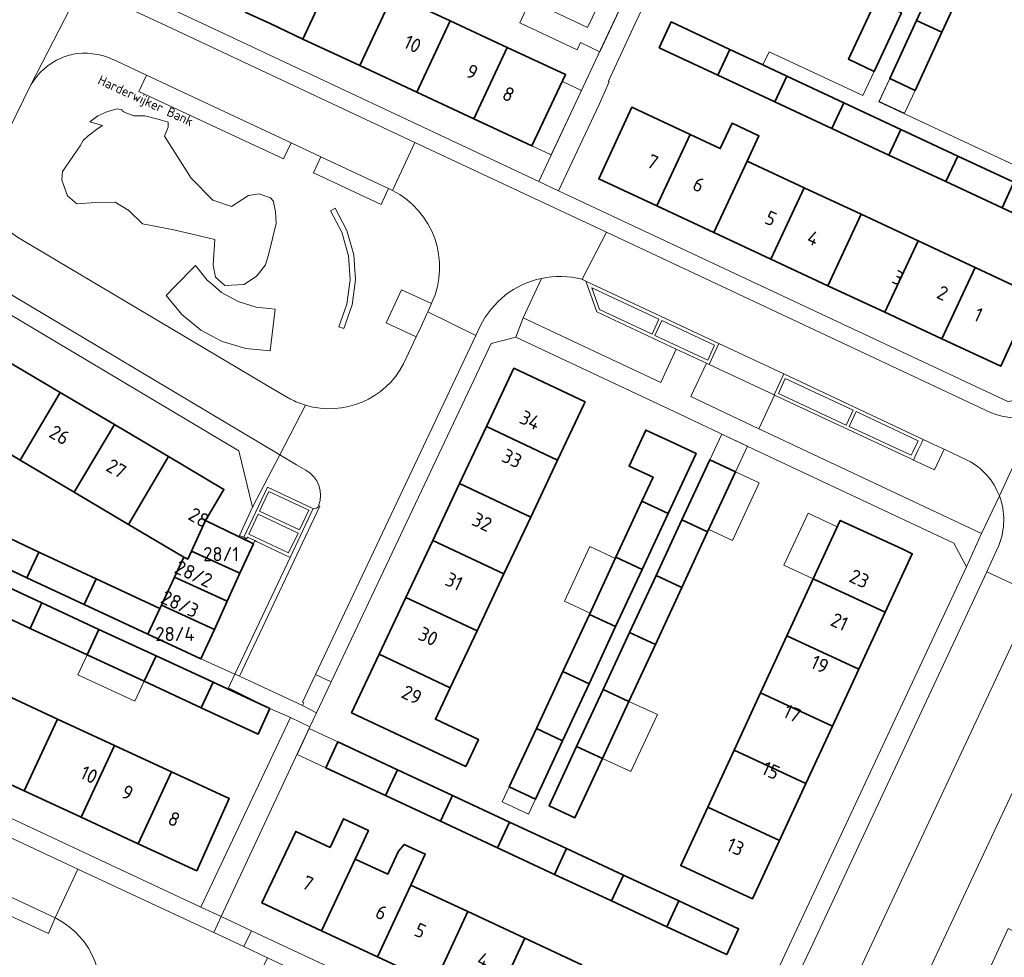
# Model space of a CAD drawing. Header units: metres. Extents: x 149984 to 156489, y 469398 to 478068.
# Tile 525 of 656: x 153705 to 153799, y 473911 to 474000. Entities that reach past the tile are written whole.
import ezdxf
from ezdxf.enums import TextEntityAlignment as Align

# ---------------------------------------------------------------- set-up
doc = ezdxf.new("R2010")
doc.units = ezdxf.units.M
doc.header["$LTSCALE"] = 0.75
for name, color, linetype, lineweight in [('B-WE-GR-STRUIK-GV', 252, 'Continuous', 13), ('B-WE-OG-BEBOUWING-GV', 6, 'Continuous', 35), ('B-WE-OG-BEBOUWING-T18', 1, 'Continuous', 18), ('B-WE-OG-BEBOUWING_LUIFEL-GV', 6, 'Continuous', 18), ('B-WE-OG-TERREIN_BEGROEID-GV', 252, 'Continuous', 18), ('B-WE-OG-TERREIN_ERF-GV', 252, 'Continuous', 18), ('B-WE-OG-TOPOGRAFIE-T18', 7, 'Continuous', 18), ('B-WE-VH-ONVERHARD_ZAND-GV', 252, 'Continuous', 18), ('B-WE-VH-OPENVERHARDING_BETONSTRAATSTEEN-GV', 252, 'Continuous', 18), ('B-WE-VH-OPENVERHARDING_STRAATBAKSTEEN-GV', 252, 'Continuous', 18), ('B-WE-VH-OPENVERHARDING_TEGEL-GV', 252, 'Continuous', 18)]:
    doc.layers.add(name, color=color, linetype=linetype, lineweight=lineweight)
doc.styles.add('NLCS-ISO-M500-T18', font='NLCS-ISO.ttf', dxfattribs={"height": 0.9})
doc.styles.add('NLCS-ISO-M750-T18', font='NLCS-ISO.ttf', dxfattribs={"height": 1.35})

msp = doc.modelspace()

# ---------------------------------------------------------------- linework, layer by layer
at = {"layer": 'B-WE-GR-STRUIK-GV', "flags": 128}
msp.add_lwpolyline([(153736.222, 473980.23), (153735.113, 473982.362), (153734.664, 473982.135), (153735.744, 473980.077), (153736.378, 473977.84), (153736.539, 473975.521), (153736.22, 473973.218), (153735.434, 473971.03), (153735.913, 473970.871), (153736.715, 473973.137), (153737.04, 473975.519), (153736.873, 473977.916)], close=True, dxfattribs=at)
at = {"layer": 'B-WE-OG-BEBOUWING-GV', "flags": 128}
for points in [[(153732.021, 473998.532), (153735.204, 474005.355), (153729.76, 474007.894), (153726.577, 474001.072), (153728.874, 474000)], [(153735.204, 474005.355), (153732.021, 473998.532), (153737.466, 473995.992), (153740.649, 474002.815)], [(153790.646, 474000.314), (153793.064, 473999.185), (153795.58, 474004.634), (153793.163, 474005.764)], [(153746.093, 474000.275), (153740.649, 474002.815), (153737.466, 473995.992), (153742.91, 473993.452)], [(153789.203, 474001.039), (153786.745, 474002.183), (153784.143, 473996.594), (153786.599, 473995.445)], [(153742.91, 473993.452), (153748.355, 473990.912), (153751.538, 473997.735), (153746.093, 474000.275)], [(153772.805, 473997.536), (153767.189, 474000.161), (153766.053, 473997.698), (153771.658, 473995.08)], [(153790.646, 474000.314), (153788.078, 473994.753), (153790.495, 473993.623), (153793.064, 473999.185)], [(153748.355, 473990.912), (153753.9, 473988.325), (153757.118, 473995.132), (153751.538, 473997.735)], [(153777.1, 473992.537), (153778.246, 473994.991), (153775.956, 473996.062), (153772.805, 473997.536), (153771.658, 473995.08)], [(153782.543, 473989.994), (153783.688, 473992.446), (153778.246, 473994.991), (153777.1, 473992.537)], [(153782.543, 473989.994), (153787.983, 473987.453), (153789.127, 473989.903), (153783.688, 473992.446)], [(153769.013, 473989.416), (153763.434, 473992.021), (153760.276, 473985.175), (153765.825, 473982.589)], [(153765.825, 473982.589), (153771.269, 473980.051), (153774.456, 473986.875), (153775.582, 473989.286), (153773.013, 473990.486), (153771.887, 473988.075), (153769.013, 473989.416)], [(153789.127, 473989.903), (153787.983, 473987.453), (153793.427, 473984.91), (153794.57, 473987.358)], [(153771.269, 473980.051), (153776.714, 473977.513), (153779.899, 473984.333), (153774.456, 473986.875)], [(153798.81, 473982.395), (153799.931, 473984.851), (153794.57, 473987.358), (153793.427, 473984.91)], [(153799.931, 473984.851), (153798.81, 473982.395), (153804.399, 473979.784), (153805.519, 473982.238)], [(153776.714, 473977.513), (153782.159, 473974.975), (153785.341, 473981.792), (153779.899, 473984.333)], [(153787.603, 473972.437), (153790.784, 473979.25), (153785.341, 473981.792), (153782.159, 473974.975)], [(153790.784, 473979.25), (153787.603, 473972.437), (153793.048, 473969.9), (153796.227, 473976.709)], [(153793.048, 473969.9), (153798.687, 473967.271), (153801.806, 473974.104), (153796.227, 473976.709)], [(153708.836, 473964.769), (153703.667, 473967.828), (153699.836, 473961.357), (153705.006, 473958.297)], [(153758.85, 473963.632), (153758.969, 473963.884), (153752.183, 473967.083), (153749.556, 473961.511), (153756.341, 473958.311)], [(153708.836, 473964.769), (153705.006, 473958.297), (153710.175, 473955.237), (153714.006, 473961.709)], [(153710.175, 473955.237), (153715.345, 473952.177), (153719.175, 473958.649), (153714.006, 473961.709)], [(153749.556, 473961.511), (153746.992, 473956.074), (153753.778, 473952.874), (153756.341, 473958.311)], [(153764.408, 473954.38), (153766.911, 473953.218), (153769.577, 473958.955), (153767.074, 473960.118), (153764.771, 473961.188), (153763.172, 473957.744), (153765.474, 473956.675)], [(153715.345, 473952.177), (153720.643, 473949.041), (153721.023, 473948.868), (153721.369, 473949.627), (153722.702, 473952.552), (153724.474, 473955.512), (153719.175, 473958.649)], [(153768.223, 473952.608), (153770.681, 473951.466), (153773.347, 473957.204), (153770.889, 473958.346)], [(153744.428, 473950.637), (153751.214, 473947.438), (153753.778, 473952.874), (153746.992, 473956.074)], [(153764.408, 473954.38), (153761.924, 473949.033), (153764.419, 473947.856), (153766.911, 473953.218)], [(153765.757, 473947.3), (153768.217, 473946.162), (153770.681, 473951.466), (153768.223, 473952.608)], [(153701.33, 473952.086), (153700.186, 473949.634), (153705.654, 473947.082), (153706.798, 473949.532)], [(153721.369, 473949.627), (153726.007, 473947.512), (153727.293, 473950.333), (153725.939, 473950.987), (153722.702, 473952.552)], [(153783.304, 473952.469), (153780.764, 473946.973), (153787.64, 473943.791), (153790.225, 473949.377), (153789.317, 473949.797), (153783.346, 473952.56)], [(153748.651, 473942.001), (153751.214, 473947.438), (153744.428, 473950.637), (153741.865, 473945.201)], [(153711.125, 473944.528), (153712.268, 473946.977), (153706.798, 473949.532), (153705.654, 473947.082)], [(153726.007, 473947.512), (153721.369, 473949.627), (153721.023, 473948.868), (153720.643, 473949.041), (153719.748, 473947.123), (153724.784, 473944.828)], [(153764.419, 473947.856), (153761.924, 473949.033), (153759.391, 473943.583), (153761.887, 473942.407)], [(153701.642, 473947.2), (153700.513, 473944.763), (153705.961, 473942.239), (153707.09, 473944.674)], [(153712.268, 473946.977), (153711.125, 473944.528), (153717.21, 473941.688), (153718.353, 473944.135)], [(153724.784, 473944.828), (153719.748, 473947.123), (153718.5, 473944.45), (153723.56, 473942.144)], [(153763.227, 473941.856), (153765.687, 473940.718), (153768.217, 473946.162), (153765.757, 473947.3)], [(153780.764, 473946.973), (153778.245, 473941.522), (153785.118, 473938.342), (153787.64, 473943.791)], [(153739.301, 473939.764), (153746.087, 473936.565), (153748.651, 473942.001), (153741.865, 473945.201)], [(153707.09, 473944.674), (153705.961, 473942.239), (153711.409, 473939.714), (153712.537, 473942.149)], [(153722.274, 473939.323), (153723.56, 473942.144), (153718.5, 473944.45), (153718.353, 473944.135), (153717.21, 473941.688)], [(153759.391, 473943.583), (153756.858, 473938.131), (153759.353, 473936.954), (153761.887, 473942.407)], [(153716.859, 473937.189), (153717.987, 473939.623), (153712.537, 473942.149), (153711.409, 473939.714)], [(153765.687, 473940.718), (153763.227, 473941.856), (153760.697, 473936.411), (153763.157, 473935.272)], [(153775.727, 473936.071), (153782.596, 473932.892), (153785.118, 473938.342), (153778.245, 473941.522)], [(153717.987, 473939.623), (153716.859, 473937.189), (153722.309, 473934.665), (153723.436, 473937.097)], [(153746.087, 473936.565), (153739.301, 473939.764), (153736.674, 473934.192), (153747.573, 473929.054), (153748.788, 473931.632), (153744.675, 473933.57)], [(153754.326, 473932.681), (153756.821, 473931.505), (153759.353, 473936.954), (153756.858, 473938.131)], [(153728.846, 473934.59), (153723.436, 473937.097), (153722.309, 473934.665), (153727.747, 473932.146)], [(153705.392, 473926.727), (153708.567, 473933.58), (153703.118, 473936.104), (153699.943, 473929.253)], [(153760.697, 473936.411), (153758.167, 473930.964), (153760.626, 473929.826), (153763.157, 473935.272)], [(153782.596, 473932.892), (153775.727, 473936.071), (153773.208, 473930.62), (153780.074, 473927.442)], [(153705.392, 473926.727), (153710.841, 473924.202), (153714.017, 473931.056), (153708.567, 473933.58)], [(153756.821, 473931.505), (153754.326, 473932.681), (153751.73, 473927.094), (153754.225, 473925.918)], [(153710.841, 473924.202), (153716.29, 473921.677), (153719.467, 473928.532), (153714.017, 473931.056)], [(153741.066, 473928.73), (153735.357, 473931.391), (153734.197, 473928.93), (153739.906, 473926.269)], [(153760.626, 473929.826), (153758.167, 473930.964), (153755.535, 473925.3), (153757.987, 473924.145)], [(153780.074, 473927.442), (153773.208, 473930.62), (153770.689, 473925.169), (153777.552, 473921.993)], [(153719.467, 473928.532), (153716.29, 473921.677), (153721.875, 473919.088), (153724.975, 473925.982)], [(153741.066, 473928.73), (153739.906, 473926.269), (153745.165, 473923.819), (153746.313, 473926.285)], [(153751.76, 473923.747), (153746.313, 473926.285), (153745.165, 473923.819), (153750.612, 473921.281)], [(153770.689, 473925.169), (153768.107, 473919.582), (153774.967, 473916.407), (153777.552, 473921.993)], [(153733.802, 473913.36), (153736.996, 473920.215), (153738.271, 473922.952), (153735.895, 473924.059), (153734.621, 473921.321), (153731.331, 473922.854), (153728.105, 473916.015)], [(153756.059, 473918.743), (153757.208, 473921.208), (153751.76, 473923.747), (153750.612, 473921.281)], [(153733.802, 473913.36), (153739.135, 473910.876), (153742.328, 473917.73), (153743.703, 473920.681), (153741.701, 473921.614), (153741.159, 473920.97), (153740.127, 473918.756), (153736.996, 473920.215)], [(153761.506, 473916.205), (153762.655, 473918.67), (153757.208, 473921.208), (153756.059, 473918.743)], [(153762.655, 473918.67), (153761.506, 473916.205), (153766.792, 473913.742), (153767.934, 473916.21)], [(153747.775, 473915.192), (153742.328, 473917.73), (153739.135, 473910.876), (153744.582, 473908.338)], [(153772.366, 473911.147), (153772.503, 473911.083), (153773.645, 473913.551), (153767.934, 473916.21), (153766.792, 473913.742)], [(153753.222, 473912.654), (153747.775, 473915.192), (153744.582, 473908.338), (153750.028, 473905.8)], [(153758.669, 473910.116), (153753.222, 473912.654), (153750.028, 473905.8), (153755.475, 473903.262)]]:
    msp.add_lwpolyline(points, close=True, dxfattribs=at)
at = {"layer": 'B-WE-OG-BEBOUWING_LUIFEL-GV', "flags": 128}
for points in [[(153762.716, 474002.306), (153760.883, 474003.165), (153759.718, 474000.686), (153759.217, 473999.619), (153753.724, 474002.2), (153752.734, 474000.092), (153758.226, 473997.511), (153758.543, 473998.185), (153760.375, 473997.324)], [(153753.9, 473988.325), (153755.722, 473987.463), (153758.633, 473993.617), (153756.805, 473994.469)], [(153790.495, 473993.623), (153788.078, 473994.753), (153787.057, 473992.568), (153789.474, 473991.438)], [(153770.889, 473958.346), (153773.347, 473957.204), (153774.484, 473959.652), (153772.031, 473960.805)], [(153773.347, 473957.204), (153770.785, 473951.69), (153773.049, 473950.638), (153775.611, 473956.152)], [(153780.764, 473946.973), (153783.067, 473951.957), (153780.27, 473953.25), (153777.967, 473948.266)], [(153759.446, 473943.702), (153761.869, 473948.914), (153759.422, 473950.051), (153757, 473944.839)], [(153711.409, 473939.714), (153710.529, 473937.814), (153715.973, 473935.292), (153716.853, 473937.192)], [(153763.157, 473935.272), (153760.626, 473929.826), (153763.352, 473928.559), (153765.883, 473934.005)], [(153734.197, 473928.93), (153735.357, 473931.391), (153732.613, 473932.684), (153731.457, 473930.212)], [(153751.73, 473927.094), (153751.068, 473925.689), (153753.563, 473924.513), (153754.225, 473925.918)]]:
    msp.add_lwpolyline(points, close=True, dxfattribs=at)
at = {"layer": 'B-WE-OG-TERREIN_BEGROEID-GV'}
for points in [[(153710.461, 473997.141, 0.067462), (153708.937, 473996.716)], [(153714.253, 473996.41, 0.146919), (153710.461, 473997.141)], [(153708.937, 473996.716, 0.161899), (153706.036, 473994.145)], [(153702.447, 473986.732, 0.380938), (153705.231, 473979.314)], [(153744.349, 473973.356, 0.401676), (153740.566, 473984.074)], [(153758.687, 473975.582, 0.117475), (153754.797, 473975.675)], [(153732.277, 473963.554, 0.359071), (153741.643, 473967.525)], [(153730.819, 473964.148, 0.049542), (153732.277, 473963.554)], [(153798.555, 473954.889, 0.184104), (153795.532, 473958.286)], [(153712.203, 473905.009, 0.377332), (153708.487, 473914.523)]]:
    msp.add_lwpolyline(points, format="xyb", dxfattribs=at)
at = {"layer": 'B-WE-OG-TERREIN_BEGROEID-GV', "flags": 128}
for points in [[(153740.566, 473984.074), (153740.503, 473984.104), (153740.191, 473984.25), (153739.478, 473982.73), (153733.022, 473985.744), (153733.74, 473987.275), (153730.881, 473988.615), (153730.161, 473987.079), (153716.356, 473993.523), (153717.087, 473995.081), (153714.253, 473996.41)], [(153706.036, 473994.145), (153703.189, 473988.365), (153702.447, 473986.732)], [(153705.231, 473979.314), (153729.229, 473965.059), (153730.819, 473964.148)], [(153754.797, 473975.675), (153753.059, 473971.902)], [(153753.059, 473971.902), (153766.2, 473965.722), (153767.685, 473968.924), (153760.093, 473972.478), (153759.06, 473975.415), (153758.715, 473975.569), (153758.687, 473975.582)], [(153741.643, 473967.525), (153742.853, 473970.102), (153739.979, 473971.412), (153741.434, 473974.574), (153744.307, 473973.265), (153744.349, 473973.356)], [(153795.532, 473958.286), (153793.273, 473959.35), (153792.345, 473957.381), (153790.345, 473958.318), (153789.989, 473958.484), (153789.778, 473958.583), (153777.083, 473964.525), (153775.562, 473961.316), (153775.916, 473961.15), (153796.858, 473951.296), (153798.555, 473954.889)], [(153782.607, 473889.972), (153783.081, 473890.852), (153789.303, 473904.138), (153795.822, 473918.109), (153801.769, 473930.775), (153802.286, 473931.918), (153802.99, 473933.437), (153807.919, 473943.972), (153802.493, 473946.508), (153802.012, 473945.482), (153778.087, 473894.457), (153777.239, 473892.649)], [(153708.487, 473914.523), (153708.348, 473914.589), (153707.703, 473913.11), (153687.527, 473922.394), (153688.277, 473923.994), (153681.456, 473927.19)]]:
    msp.add_lwpolyline(points, dxfattribs=at)
for points in [[(153727.578, 473975.878), (153726.394, 473975.089), (153724.555, 473974.983), (153723.668, 473975.779), (153723.442, 473976.921), (153723.597, 473979.393), (153719.673, 473980.295), (153716.686, 473980.887), (153715.39, 473982.155), (153714.094, 473982.958), (153712.248, 473982.93), (153710.417, 473982.803), (153709.529, 473983.55), (153708.994, 473985.043), (153709.036, 473985.875), (153710.727, 473988.34), (153711.026, 473988.851), (153711.505, 473989.302), (153712.417, 473989.975), (153712.868, 473990.285), (153711.657, 473990.609), (153712.421, 473991.204), (153713.28, 473991.584), (153714.253, 473991.876), (153714.725, 473991.782), (153714.816, 473991.648), (153714.901, 473991.584), (153715.087, 473991.468), (153715.869, 473991.186), (153716.912, 473991.2), (153718.279, 473990.862), (153719.138, 473990.605), (153719.138, 473990.126), (153718.8, 473989.256), (153721.336, 473985.24), (153723.421, 473983.155), (153725.197, 473982.535), (153726.817, 473983.592), (153727.824, 473983.747), (153728.906, 473983.356), (153729.177, 473983.081), (153729.388, 473982.067), (153729.466, 473980.929), (153728.775, 473978.041), (153728.43, 473976.963), (153727.761, 473976.11)], [(153736.222, 473980.23), (153736.873, 473977.916), (153737.04, 473975.519), (153736.715, 473973.137), (153735.913, 473970.871), (153735.434, 473971.03), (153736.22, 473973.218), (153736.539, 473975.521), (153736.378, 473977.84), (153735.744, 473980.077), (153734.664, 473982.135), (153735.113, 473982.362)], [(153722.868, 473975.491), (153721.746, 473976.911), (153719.755, 473974.851), (153718.966, 473974.035), (153720.443, 473972.218), (153722.252, 473970.73), (153724.32, 473969.631), (153726.565, 473968.963), (153728.897, 473968.754), (153729.362, 473972.727), (153727.563, 473972.913), (153725.836, 473973.452), (153724.25, 473974.323), (153723.397, 473975.044)], [(153722.868, 473975.491), (153723.397, 473975.044), (153724.25, 473974.323), (153725.836, 473973.452), (153727.563, 473972.913), (153729.362, 473972.727), (153728.897, 473968.754), (153726.565, 473968.963), (153724.32, 473969.631), (153722.252, 473970.73), (153720.443, 473972.218), (153718.966, 473974.035), (153719.755, 473974.851), (153721.746, 473976.911)]]:
    msp.add_lwpolyline(points, close=True, dxfattribs=at)
at = {"layer": 'B-WE-OG-TERREIN_ERF-GV', "flags": 128}
for points in [[(153803.129, 474020.985), (153800.614, 474015.537), (153798.096, 474010.084), (153795.58, 474004.634), (153793.064, 473999.185), (153790.495, 473993.623), (153788.078, 473994.753), (153787.046, 473992.546), (153810.917, 473981.391), (153819.613, 474000), (153827.052, 474015.903), (153828.028, 474018.014), (153827.54, 474019.893), (153804.674, 474030.543), (153803.297, 474027.713), (153808.26, 474025.39), (153808.159, 474025.172), (153805.619, 474019.67)], [(153748.355, 473990.912), (153742.91, 473993.452), (153737.466, 473995.992), (153732.021, 473998.532), (153728.874, 474000), (153726.577, 474001.072), (153721.133, 474003.611), (153715.688, 474006.151), (153710.244, 474008.691), (153704.645, 474011.303), (153707.846, 474018.117), (153713.426, 474015.514), (153718.871, 474012.974), (153724.315, 474010.434), (153729.76, 474007.894), (153735.204, 474005.355), (153740.649, 474002.815), (153746.093, 474000.275), (153751.538, 473997.735), (153757.118, 473995.132), (153753.9, 473988.325)], [(153776.714, 473977.513), (153771.269, 473980.051), (153765.825, 473982.589), (153760.276, 473985.175), (153763.434, 473992.021), (153769.013, 473989.416), (153771.887, 473988.075), (153773.013, 473990.486), (153775.582, 473989.286), (153774.456, 473986.875), (153779.899, 473984.333), (153785.341, 473981.792), (153790.784, 473979.25), (153796.227, 473976.709), (153801.806, 473974.104), (153798.687, 473967.271), (153793.048, 473969.9), (153787.603, 473972.437), (153782.159, 473974.975)], [(153734.715, 473937.134), (153733.311, 473934.164), (153732.689, 473932.846), (153724.206, 473914.712), (153727.106, 473913.354), (153764.318, 473895.933), (153766.384, 473894.946), (153766.613, 473895.014), (153771.147, 473896.356), (153776.681, 473908.115), (153776.688, 473908.128), (153778.732, 473912.492), (153795.407, 473948.107), (153794.215, 473950.376), (153775.075, 473959.374), (153768.01, 473962.695), (153752.347, 473970.058), (153749.994, 473969.444)], [(153751.214, 473947.438), (153748.651, 473942.001), (153746.087, 473936.565), (153744.675, 473933.57), (153748.788, 473931.632), (153747.573, 473929.054), (153736.674, 473934.192), (153739.301, 473939.764), (153741.865, 473945.201), (153744.428, 473950.637), (153746.992, 473956.074), (153749.556, 473961.511), (153752.183, 473967.083), (153758.969, 473963.884), (153758.85, 473963.632), (153756.341, 473958.311), (153753.778, 473952.874)], [(153764.419, 473947.856), (153761.887, 473942.407), (153759.353, 473936.954), (153756.821, 473931.505), (153754.225, 473925.918), (153751.73, 473927.094), (153754.326, 473932.681), (153756.858, 473938.131), (153759.391, 473943.583), (153761.924, 473949.033), (153764.408, 473954.38), (153765.474, 473956.675), (153763.172, 473957.744), (153764.771, 473961.188), (153767.074, 473960.118), (153769.577, 473958.955), (153766.911, 473953.218)], [(153765.757, 473947.3), (153768.223, 473952.608), (153770.889, 473958.346), (153773.347, 473957.204), (153770.681, 473951.466), (153768.217, 473946.162), (153765.687, 473940.718), (153763.157, 473935.272), (153760.626, 473929.826), (153757.987, 473924.145), (153755.535, 473925.3), (153758.167, 473930.964), (153760.697, 473936.411), (153763.227, 473941.856)], [(153728.846, 473934.59), (153727.747, 473932.146), (153722.309, 473934.665), (153716.859, 473937.189), (153711.409, 473939.714), (153705.961, 473942.239), (153700.513, 473944.763), (153695.063, 473947.288), (153689.613, 473949.813), (153684.067, 473952.383), (153678.578, 473954.927), (153679.709, 473957.368), (153685.198, 473954.824), (153690.744, 473952.253), (153696.193, 473949.726), (153701.642, 473947.2), (153707.09, 473944.674), (153712.537, 473942.149), (153717.987, 473939.623), (153723.436, 473937.097)], [(153775.727, 473936.071), (153778.245, 473941.522), (153780.764, 473946.973), (153783.304, 473952.469), (153783.346, 473952.56), (153789.317, 473949.797), (153790.225, 473949.377), (153787.64, 473943.791), (153785.118, 473938.342), (153782.596, 473932.892), (153780.074, 473927.442), (153777.552, 473921.993), (153774.967, 473916.407), (153768.107, 473919.582), (153770.689, 473925.169), (153773.208, 473930.62)], [(153710.841, 473924.202), (153705.392, 473926.727), (153699.943, 473929.253), (153694.493, 473931.778), (153689.044, 473934.304), (153683.595, 473936.829), (153678.146, 473939.354), (153672.561, 473941.943), (153675.732, 473948.785), (153681.318, 473946.198), (153682.552, 473948.869), (153687.657, 473946.512), (153686.42, 473943.836), (153686.768, 473943.675), (153692.218, 473941.151), (153697.668, 473938.627), (153703.118, 473936.104), (153708.567, 473933.58), (153714.017, 473931.056), (153719.467, 473928.532), (153724.975, 473925.982), (153721.875, 473919.088), (153716.29, 473921.677)], [(153746.313, 473926.285), (153751.76, 473923.747), (153757.208, 473921.208), (153762.655, 473918.67), (153767.934, 473916.21), (153773.645, 473913.551), (153772.503, 473911.083), (153772.366, 473911.147), (153766.792, 473913.742), (153761.506, 473916.205), (153756.059, 473918.743), (153750.612, 473921.281), (153745.165, 473923.819), (153739.906, 473926.269), (153734.197, 473928.93), (153735.357, 473931.391), (153741.066, 473928.73)], [(153753.222, 473912.654), (153758.669, 473910.116), (153764.115, 473907.578), (153769.593, 473905.025), (153769.679, 473904.985), (153766.505, 473898.123), (153760.922, 473900.724), (153755.475, 473903.262), (153750.028, 473905.8), (153744.582, 473908.338), (153739.135, 473910.876), (153733.802, 473913.36), (153728.105, 473916.015), (153731.331, 473922.854), (153734.621, 473921.321), (153735.895, 473924.059), (153738.271, 473922.952), (153736.996, 473920.215), (153740.127, 473918.756), (153741.159, 473920.97), (153741.701, 473921.614), (153743.703, 473920.681), (153742.328, 473917.73), (153747.775, 473915.192)]]:
    msp.add_lwpolyline(points, close=True, dxfattribs=at)
for points in [[(153711.6, 474005.076), (153722.424, 474000), (153754.552, 473984.933), (153761.632, 474000), (153762.716, 474002.306)], [(153764.456, 474001.49), (153763.764, 474000), (153761.209, 473994.497), (153761.29, 473994.442), (153760.306, 473992.268), (153756.438, 473984.049), (153799.436, 473963.883)], [(153804.399, 473979.784), (153798.81, 473982.395), (153793.427, 473984.91), (153787.983, 473987.453), (153782.543, 473989.994), (153777.1, 473992.537), (153771.658, 473995.08), (153766.053, 473997.698), (153767.189, 474000.161), (153772.805, 473997.536), (153775.956, 473996.062), (153776.546, 473997.324), (153785.515, 473993.128), (153786.599, 473995.445), (153784.143, 473996.594), (153786.745, 474002.183)], [(153703.667, 473967.828), (153708.836, 473964.769), (153714.006, 473961.709), (153719.175, 473958.649), (153724.474, 473955.512), (153722.702, 473952.552), (153725.939, 473950.987), (153727.293, 473950.333), (153727.426, 473950.624), (153726.723, 473950.96), (153726.639, 473950.798), (153726.361, 473950.969), (153725.947, 473951.125), (153727.209, 473953.814), (153725.903, 473959.215), (153690.87, 473980.067)], [(153701.33, 473952.086), (153706.798, 473949.532), (153712.268, 473946.977), (153718.353, 473944.135), (153718.5, 473944.45), (153719.748, 473947.123), (153720.643, 473949.041), (153715.345, 473952.177), (153710.175, 473955.237), (153705.006, 473958.297), (153699.836, 473961.357)], [(153678.737, 473935.997), (153722.271, 473915.617), (153730.818, 473933.721), (153728.846, 473934.59), (153724.913, 473936.551), (153725.512, 473937.872), (153722.274, 473939.323), (153717.21, 473941.688), (153711.125, 473944.528), (153705.654, 473947.082), (153700.186, 473949.634)]]:
    msp.add_lwpolyline(points, dxfattribs=at)
at = {"layer": 'B-WE-VH-ONVERHARD_ZAND-GV', "flags": 128}
msp.add_lwpolyline([(153727.578, 473975.878), (153727.761, 473976.11), (153728.43, 473976.963), (153728.775, 473978.041), (153729.466, 473980.929), (153729.388, 473982.067), (153729.177, 473983.081), (153728.906, 473983.356), (153727.824, 473983.747), (153726.817, 473983.592), (153725.197, 473982.535), (153723.421, 473983.155), (153721.336, 473985.24), (153718.8, 473989.256), (153719.138, 473990.126), (153719.138, 473990.605), (153718.279, 473990.862), (153716.912, 473991.2), (153715.869, 473991.186), (153715.087, 473991.468), (153714.901, 473991.584), (153714.816, 473991.648), (153714.725, 473991.782), (153714.253, 473991.876), (153713.28, 473991.584), (153712.421, 473991.204), (153711.657, 473990.609), (153712.868, 473990.285), (153712.417, 473989.975), (153711.505, 473989.302), (153711.026, 473988.851), (153710.727, 473988.34), (153709.036, 473985.875), (153708.994, 473985.043), (153709.529, 473983.55), (153710.417, 473982.803), (153712.248, 473982.93), (153714.094, 473982.958), (153715.39, 473982.155), (153716.686, 473980.887), (153719.673, 473980.295), (153723.597, 473979.393), (153723.442, 473976.921), (153723.668, 473975.779), (153724.555, 473974.983), (153726.394, 473975.089)], close=True, dxfattribs=at)
at = {"layer": 'B-WE-VH-OPENVERHARDING_BETONSTRAATSTEEN-GV', "flags": 128}
for points in [[(153771.758, 473969.454), (153759.06, 473975.415), (153760.093, 473972.478), (153767.685, 473968.924), (153770.557, 473967.58), (153770.833, 473967.451)], [(153765.376, 473970.358), (153760.343, 473972.715), (153759.63, 473974.757), (153766.016, 473971.771)], [(153760.343, 473972.715), (153765.376, 473970.358), (153766.016, 473971.771), (153759.63, 473974.757)], [(153766.293, 473971.642), (153765.651, 473970.214), (153770.687, 473967.86), (153771.342, 473969.281)], [(153766.293, 473971.642), (153771.342, 473969.281), (153770.687, 473967.86), (153765.651, 473970.214)], [(153777.958, 473966.543), (153771.758, 473969.454), (153770.833, 473967.451), (153777.036, 473964.547)], [(153769.083, 473964.387), (153775.562, 473961.316), (153777.083, 473964.525), (153777.036, 473964.547), (153770.833, 473967.451), (153770.557, 473967.58)], [(153777.958, 473966.543), (153777.036, 473964.547), (153777.083, 473964.525), (153789.778, 473958.583), (153789.989, 473958.484), (153790.345, 473958.318), (153790.61, 473958.881), (153790.799, 473959.284), (153791.137, 473960.004), (153791.272, 473960.291)], [(153778.098, 473966.122), (153777.45, 473964.686), (153783.914, 473961.657), (153784.579, 473963.092)], [(153778.098, 473966.122), (153784.579, 473963.092), (153783.914, 473961.657), (153777.45, 473964.686)], [(153790.782, 473960.171), (153784.873, 473962.948), (153784.204, 473961.524), (153790.127, 473958.776), (153790.278, 473959.099)], [(153784.873, 473962.948), (153790.782, 473960.171), (153790.278, 473959.099), (153790.127, 473958.776), (153784.204, 473961.524)], [(153728.769, 473955.317), (153727.886, 473953.434), (153731.699, 473951.647), (153732.582, 473953.531)], [(153728.769, 473955.317), (153732.582, 473953.531), (153731.699, 473951.647), (153727.886, 473953.434)], [(153727.753, 473953.148), (153731.549, 473951.352), (153730.649, 473949.449), (153726.854, 473951.245)], [(153727.753, 473953.148), (153726.854, 473951.245), (153730.649, 473949.449), (153731.549, 473951.352)], [(153733.311, 473934.164), (153734.715, 473937.134), (153733.231, 473937.843), (153731.986, 473935.204), (153732.106, 473935.14), (153731.979, 473934.868)], [(153724.206, 473914.712), (153723.503, 473913.184), (153726.361, 473911.847), (153727.106, 473913.354)], [(153796.257, 473906.804), (153798.128, 473905.921), (153799.505, 473905.252), (153799.624, 473905.501), (153800.895, 473908.161), (153805.415, 473906.097), (153805.998, 473907.17), (153807.24, 473909.883), (153799.394, 473913.576)]]:
    msp.add_lwpolyline(points, close=True, dxfattribs=at)
msp.add_lwpolyline([(153732.909, 473953.714), (153728.628, 473955.733), (153726.361, 473950.969), (153726.639, 473950.798), (153726.723, 473950.96), (153727.426, 473950.624), (153727.592, 473950.545), (153730.792, 473949.018), (153733, 473953.678)], dxfattribs=at)
at = {"layer": 'B-WE-VH-OPENVERHARDING_BETONSTRAATSTEEN-GV'}
msp.add_lwpolyline([(153733, 473953.678, -0.068291), (153732.909, 473953.714)], format="xyb", dxfattribs=at)
at = {"layer": 'B-WE-VH-OPENVERHARDING_STRAATBAKSTEEN-GV', "flags": 128}
for points in [[(153702.447, 473986.732), (153703.189, 473988.365), (153706.036, 473994.145), (153710.853, 474003.587), (153705.012, 474006.326), (153702.045, 474000)], [(153714.253, 473996.41), (153717.087, 473995.081), (153730.881, 473988.615), (153733.74, 473987.275), (153740.191, 473984.25), (153740.503, 473984.104), (153740.566, 473984.074), (153742.71, 473988.651), (153718.504, 474000), (153710.853, 474003.587), (153706.036, 473994.145)], [(153702.045, 474000), (153694.312, 473983.51), (153695.376, 473979.306), (153729.81, 473958.813), (153732.277, 473963.554)], [(153758.687, 473975.582), (153761.01, 473980.071), (153742.71, 473988.651), (153740.566, 473984.074)], [(153797.714, 473962.862), (153761.01, 473980.071), (153758.687, 473975.582), (153758.715, 473975.569), (153759.06, 473975.415)], [(153730.819, 473964.148), (153729.229, 473965.059), (153705.231, 473979.314)], [(153759.06, 473975.415), (153771.758, 473969.454), (153777.958, 473966.543), (153791.272, 473960.291), (153792.689, 473959.625), (153793.273, 473959.35), (153795.532, 473958.286)], [(153744.349, 473973.356), (153744.307, 473973.265), (153743.946, 473972.467), (153748.545, 473970.222)], [(153733.514, 473953.947), (153733.642, 473953.911), (153725.956, 473937.666), (153731.979, 473934.868), (153732.106, 473935.14), (153731.986, 473935.204), (153733.231, 473937.843), (153748.545, 473970.222), (153743.946, 473972.467), (153743.864, 473972.287), (153743.303, 473971.062), (153742.853, 473970.102), (153741.643, 473967.525)], [(153748.545, 473970.222), (153748.963, 473971.105)], [(153798.484, 473950.168), (153797.772, 473948.554), (153797.346, 473947.634), (153802.012, 473945.482), (153802.493, 473946.508), (153803.348, 473948.332), (153809.094, 473960.655), (153809.937, 473962.524), (153810.637, 473964.021), (153805.898, 473966.02), (153805.689, 473965.619)], [(153732.277, 473963.554), (153729.81, 473958.813), (153731.414, 473957.859), (153732.294, 473957.357)], [(153802.171, 473962.679), (153798.555, 473954.889)], [(153798.555, 473954.889), (153802.171, 473962.679)], [(153733, 473953.678), (153730.792, 473949.018), (153725.512, 473937.872), (153725.956, 473937.666), (153733.642, 473953.911), (153733.514, 473953.947)], [(153733.519, 473953.959), (153733.514, 473953.947)], [(153773.445, 473896.614), (153778.087, 473894.457), (153802.012, 473945.482), (153797.346, 473947.634)], [(153797.346, 473947.634), (153780.512, 473911.651), (153778.441, 473907.299), (153773.564, 473896.897)], [(153708.348, 473914.589), (153710.52, 473919.257), (153678.027, 473934.456), (153673.306, 473924.372)], [(153801.769, 473930.775), (153795.822, 473918.109), (153789.303, 473904.138), (153783.081, 473890.852), (153782.607, 473889.799), (153776.426, 473876.607), (153775.6, 473874.819), (153766.713, 473855.817), (153757.21, 473835.412)], [(153681.456, 473927.19), (153688.277, 473923.994), (153708.348, 473914.589)], [(153726.307, 473906.188), (153726.383, 473906.151), (153728.649, 473910.777), (153726.361, 473911.847), (153723.503, 473913.184), (153710.52, 473919.257), (153708.348, 473914.589), (153708.487, 473914.523)], [(153763.063, 473835.836), (153774.468, 473860.176), (153775.71, 473862.844), (153777.837, 473867.393), (153778.324, 473868.434), (153779.472, 473870.888), (153780.798, 473873.79), (153787.319, 473887.75), (153788.631, 473890.513), (153793.883, 473901.758), (153796.257, 473906.804), (153799.394, 473913.576)]]:
    msp.add_lwpolyline(points, dxfattribs=at)
at = {"layer": 'B-WE-VH-OPENVERHARDING_STRAATBAKSTEEN-GV'}
for points in [[(153708.937, 473996.716, -0.067462), (153710.461, 473997.141)], [(153710.461, 473997.141, -0.146919), (153714.253, 473996.41)], [(153706.036, 473994.145, -0.161899), (153708.937, 473996.716)], [(153705.231, 473979.314, -0.380938), (153702.447, 473986.732)], [(153740.566, 473984.074, -0.401676), (153744.349, 473973.356)], [(153748.963, 473971.105, -0.231822), (153754.797, 473975.675)], [(153754.797, 473975.675, -0.117475), (153758.687, 473975.582)], [(153741.643, 473967.525, -0.359071), (153732.277, 473963.554)], [(153732.277, 473963.554, -0.049542), (153730.819, 473964.148)], [(153802.171, 473962.679, -0.18375), (153797.714, 473962.862)], [(153795.532, 473958.286, -0.184104), (153798.555, 473954.889)], [(153732.294, 473957.357, -0.370003), (153733.519, 473953.959)], [(153798.555, 473954.889, -0.191695), (153798.484, 473950.168)], [(153733.514, 473953.947, -0.387043), (153733, 473953.678)], [(153708.487, 473914.523, -0.377332), (153712.203, 473905.009)]]:
    msp.add_lwpolyline(points, format="xyb", dxfattribs=at)
at = {"layer": 'B-WE-VH-OPENVERHARDING_STRAATBAKSTEEN-GV', "flags": 128}
msp.add_lwpolyline([(153723.56, 473942.144), (153722.274, 473939.323), (153725.512, 473937.872), (153730.792, 473949.018), (153727.592, 473950.545), (153727.426, 473950.624), (153727.293, 473950.333), (153726.007, 473947.512), (153724.784, 473944.828)], close=True, dxfattribs=at)
at = {"layer": 'B-WE-VH-OPENVERHARDING_TEGEL-GV', "flags": 128}
for points in [[(153729.81, 473958.813), (153695.376, 473979.306), (153694.312, 473983.51), (153702.045, 474000), (153705.012, 474006.326), (153710.853, 474003.587), (153711.6, 474005.076), (153704.222, 474008.536), (153703.53, 474007.097), (153700.206, 474000), (153690.87, 473980.067), (153725.903, 473959.215), (153727.209, 473953.814)], [(153764.456, 474001.49), (153762.716, 474002.306), (153761.632, 474000), (153754.552, 473984.933), (153756.438, 473984.049), (153760.306, 473992.268), (153761.29, 473994.442), (153761.209, 473994.497), (153763.764, 474000)], [(153730.881, 473988.615), (153717.087, 473995.081), (153716.356, 473993.523), (153730.161, 473987.079)], [(153739.478, 473982.73), (153740.191, 473984.25), (153733.74, 473987.275), (153733.022, 473985.744)], [(153744.307, 473973.265), (153741.434, 473974.574), (153739.979, 473971.412), (153742.853, 473970.102), (153743.303, 473971.062), (153743.864, 473972.287), (153743.946, 473972.467)], [(153767.685, 473968.924), (153766.2, 473965.722), (153753.059, 473971.902), (153752.347, 473970.058), (153768.01, 473962.695), (153775.075, 473959.374), (153794.215, 473950.376), (153795.407, 473948.107), (153796.858, 473951.296), (153775.916, 473961.15), (153775.562, 473961.316), (153769.083, 473964.387), (153770.557, 473967.58)], [(153790.799, 473959.284), (153790.61, 473958.881), (153790.345, 473958.318), (153792.345, 473957.381), (153793.273, 473959.35), (153792.689, 473959.625), (153791.272, 473960.291), (153791.137, 473960.004)], [(153732.689, 473932.846), (153733.311, 473934.164), (153731.979, 473934.868), (153725.956, 473937.666), (153725.512, 473937.872), (153724.913, 473936.551), (153728.846, 473934.59), (153730.818, 473933.721)], [(153724.206, 473914.712), (153722.271, 473915.617), (153678.737, 473935.997), (153678.027, 473934.456), (153710.52, 473919.257), (153723.503, 473913.184)], [(153724.206, 473914.712), (153732.689, 473932.846), (153730.818, 473933.721), (153722.271, 473915.617)], [(153707.703, 473913.11), (153708.348, 473914.589), (153688.277, 473923.994), (153687.527, 473922.394)]]:
    msp.add_lwpolyline(points, close=True, dxfattribs=at)
for points in [[(153789.203, 474001.039), (153786.599, 473995.445), (153785.515, 473993.128), (153776.546, 473997.324), (153775.956, 473996.062), (153778.246, 473994.991), (153783.688, 473992.446), (153789.127, 473989.903), (153794.57, 473987.358), (153799.931, 473984.851), (153805.519, 473982.238), (153810.254, 473979.973), (153810.917, 473981.391), (153787.046, 473992.546), (153788.078, 473994.753), (153790.646, 474000.314), (153793.163, 474005.764)], [(153802.171, 473962.679), (153803.354, 473965.227), (153799.436, 473963.883), (153756.438, 473984.049), (153754.552, 473984.933), (153722.424, 474000), (153711.6, 474005.076), (153710.853, 474003.587), (153718.504, 474000), (153742.71, 473988.651), (153761.01, 473980.071)], [(153761.01, 473980.071), (153797.714, 473962.862)], [(153748.963, 473971.105), (153748.545, 473970.222), (153733.231, 473937.843), (153734.715, 473937.134), (153749.994, 473969.444), (153752.347, 473970.058), (153753.059, 473971.902), (153754.797, 473975.675)], [(153732.294, 473957.357), (153731.414, 473957.859), (153729.81, 473958.813), (153727.209, 473953.814), (153725.947, 473951.125), (153726.361, 473950.969)], [(153726.361, 473950.969), (153728.628, 473955.733), (153732.909, 473953.714)], [(153798.555, 473954.889), (153796.858, 473951.296), (153795.407, 473948.107), (153778.732, 473912.492), (153776.688, 473908.128), (153776.681, 473908.115), (153771.147, 473896.356), (153771.728, 473894.392)], [(153733.514, 473953.947), (153733.519, 473953.959)], [(153780.512, 473911.651), (153797.346, 473947.634), (153797.772, 473948.554), (153798.484, 473950.168)], [(153727.106, 473913.354), (153726.361, 473911.847), (153728.649, 473910.777), (153765.245, 473893.647)], [(153767.236, 473893.073), (153766.613, 473895.014), (153766.384, 473894.946), (153764.318, 473895.933), (153727.106, 473913.354)], [(153773.564, 473896.897), (153778.441, 473907.299), (153780.512, 473911.651)]]:
    msp.add_lwpolyline(points, dxfattribs=at)
at = {"layer": 'B-WE-VH-OPENVERHARDING_TEGEL-GV'}
for points in [[(153754.797, 473975.675, 0.231822), (153748.963, 473971.105)], [(153797.714, 473962.862, 0.18375), (153802.171, 473962.679)], [(153733.519, 473953.959, 0.370003), (153732.294, 473957.357)], [(153798.484, 473950.168, 0.191695), (153798.555, 473954.889)], [(153732.909, 473953.714, 0.068291), (153733, 473953.678)], [(153733, 473953.678, 0.387043), (153733.514, 473953.947)]]:
    msp.add_lwpolyline(points, format="xyb", dxfattribs=at)

# ---------------------------------------------------------------- texts
at = {"layer": 'B-WE-OG-BEBOUWING-T18', "style": 'NLCS-ISO-M750-T18'}
for s, rotation, p in [('10', 335, (153742.494, 473998.06)), ('9', 335, (153748.188, 473995.404)), ('8', 335, (153751.657, 473993.266)), ('7', 335.3, (153765.431, 473986.801)), ('6', 335, (153769.824, 473984.623)), ('5', 335, (153776.721, 473981.402)), ('4', 335, (153780.772, 473979.511)), ('3', 335, (153788.873, 473975.728)), ('2', 335.1, (153793.128, 473974.275)), ('1', 335.5, (153796.544, 473972.208)), ('34', 334.8, (153753.72, 473962.132)), ('26', 329.5, (153708.767, 473960.719)), ('33', 334.8, (153751.995, 473958.474)), ('27', 329.5, (153714.194, 473957.506)), ('28', 329.5, (153722.086, 473952.835)), ('32', 334.8, (153749.135, 473952.408)), ('28/2', 335.5, (153721.584, 473947.452)), ('23', 335.2, (153785.18, 473946.993)), ('31', 334.8, (153746.457, 473946.727)), ('28/3', 335.5, (153720.276, 473944.582)), ('21', 335.3, (153783.276, 473942.873)), ('30', 334.8, (153743.983, 473941.48)), ('19', 335.3, (153781.401, 473938.815)), ('29', 334.8, (153742.426, 473935.903)), ('17', 335.2, (153778.754, 473934.114)), ('10', 335.2, (153711.586, 473928.265)), ('15', 335.3, (153776.713, 473928.67)), ('9', 335.2, (153715.261, 473926.563)), ('8', 335.8, (153719.711, 473924.029)), ('13', 335.2, (153773.344, 473921.379)), ('7', 335.1, (153732.488, 473917.902)), ('6', 335.1, (153739.517, 473915.111)), ('5', 335.1, (153743.231, 473913.381)), ('4', 335.1, (153749.239, 473910.581))]:
    msp.add_text(s, height=1.35, rotation=rotation, dxfattribs=at).set_placement(p, align=Align.MIDDLE)
for s, p in [('28/1', (153724.203, 473949.335)), ('28/4', (153719.795, 473941.713))]:
    msp.add_text(s, height=1.35, dxfattribs=at).set_placement(p, align=Align.MIDDLE)
at = {"layer": 'B-WE-OG-TOPOGRAFIE-T18', "style": 'NLCS-ISO-M500-T18'}
msp.add_text('Harderwijker Bank', height=0.9, rotation=335.3, dxfattribs=at).set_placement((153716.94, 473992.529), align=Align.MIDDLE)

doc.saveas('drawing.dxf')
